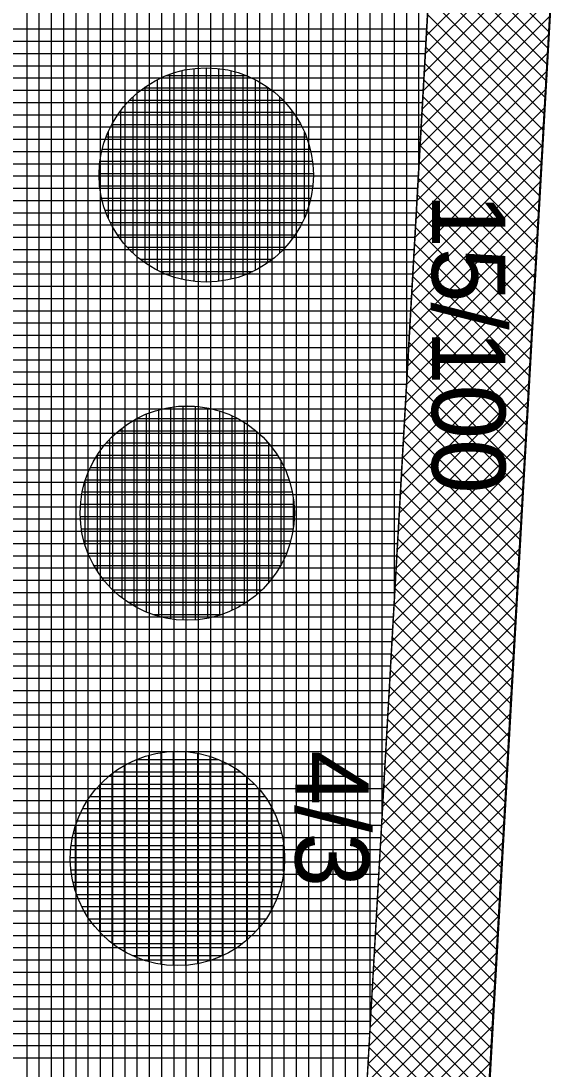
# Model space of a CAD drawing. Extents: x -565346 to -564154, y -1097386 to -1095620.
# Drawn here: x -564288.69 to -564280.07, y -1097074.77 to -1097057.66 of the extents above; entities that cross this region are included whole.
import ezdxf

# ---------------------------------------------------------------- set-up
doc = ezdxf.new("R2010")
doc.units = 0
for name, color, linetype in [('Vrstva 13', 7, 'Continuous'), ('Vrstva 40', 7, 'Continuous'), ('Vrstva 41', 7, 'Continuous'), ('Vrstva 42', 7, 'Continuous'), ('Vrstva 43', 7, 'Continuous'), ('Vrstva 44', 7, 'Continuous')]:
    doc.layers.add(name, color=color, linetype=linetype)

msp = doc.modelspace()

# ---------------------------------------------------------------- linework, layer by layer
at = {"layer": 'Vrstva 13'}
msp.add_line((-564277.71, -1097016.43), (-564284.61, -1097137.94), dxfattribs=at)
at = {"layer": 'Vrstva 41'}
msp.add_lwpolyline([(-564272.899, -1096931.51), (-564274.888, -1096931.397), (-564286.791, -1097141.059), (-564284.798, -1097141.172)], close=True, dxfattribs=at)
at = {"layer": 'Vrstva 42'}
for p, q in [((-564279.952, -1097055.781), (-564282.07, -1097057.899)), ((-564281.959, -1097055.946), (-564280.068, -1097057.836)), ((-564279.969, -1097056.08), (-564282.087, -1097058.198)), ((-564281.974, -1097056.213), (-564280.084, -1097058.104)), ((-564279.986, -1097056.38), (-564282.104, -1097058.498)), ((-564281.989, -1097056.481), (-564280.099, -1097058.371)), ((-564280.003, -1097056.68), (-564282.121, -1097058.798)), ((-564282.004, -1097056.748), (-564280.114, -1097058.639)), ((-564280.02, -1097056.98), (-564282.138, -1097059.098)), ((-564282.02, -1097057.016), (-564280.129, -1097058.907)), ((-564280.037, -1097057.28), (-564282.155, -1097059.398)), ((-564282.035, -1097057.284), (-564280.144, -1097059.174)), ((-564280.054, -1097057.58), (-564282.172, -1097059.698)), ((-564282.05, -1097057.551), (-564280.16, -1097059.442)), ((-564280.071, -1097057.88), (-564282.189, -1097059.998)), ((-564282.065, -1097057.819), (-564280.175, -1097059.71)), ((-564280.088, -1097058.179), (-564282.206, -1097060.298)), ((-564282.08, -1097058.087), (-564280.19, -1097059.977)), ((-564282.096, -1097058.354), (-564280.205, -1097060.245)), ((-564280.105, -1097058.479), (-564282.223, -1097060.597)), ((-564282.111, -1097058.622), (-564280.22, -1097060.513)), ((-564280.122, -1097058.779), (-564282.24, -1097060.897)), ((-564282.126, -1097058.89), (-564280.235, -1097060.78)), ((-564280.139, -1097059.079), (-564282.257, -1097061.197)), ((-564282.141, -1097059.157), (-564280.251, -1097061.048)), ((-564280.156, -1097059.379), (-564282.274, -1097061.497)), ((-564282.156, -1097059.425), (-564280.266, -1097061.316)), ((-564280.173, -1097059.679), (-564282.291, -1097061.797)), ((-564282.172, -1097059.693), (-564280.281, -1097061.583)), ((-564280.19, -1097059.979), (-564282.308, -1097062.097)), ((-564282.187, -1097059.96), (-564280.296, -1097061.851)), ((-564282.202, -1097060.228), (-564280.311, -1097062.119)), ((-564280.207, -1097060.278), (-564282.325, -1097062.397)), ((-564280.224, -1097060.578), (-564282.342, -1097062.696)), ((-564282.217, -1097060.496), (-564280.327, -1097062.386)), ((-564282.232, -1097060.763), (-564280.342, -1097062.654)), ((-564280.241, -1097060.878), (-564282.359, -1097062.996)), ((-564282.248, -1097061.031), (-564280.357, -1097062.921)), ((-564280.258, -1097061.178), (-564282.376, -1097063.296)), ((-564282.263, -1097061.298), (-564280.372, -1097063.189)), ((-564280.275, -1097061.478), (-564282.393, -1097063.596)), ((-564282.278, -1097061.566), (-564280.387, -1097063.457)), ((-564280.292, -1097061.778), (-564282.41, -1097063.896)), ((-564282.293, -1097061.834), (-564280.403, -1097063.724)), ((-564280.309, -1097062.078), (-564282.427, -1097064.196)), ((-564282.308, -1097062.101), (-564280.418, -1097063.992)), ((-564280.326, -1097062.377), (-564282.444, -1097064.496)), ((-564282.324, -1097062.369), (-564280.433, -1097064.26)), ((-564282.339, -1097062.637), (-564280.448, -1097064.527)), ((-564280.343, -1097062.677), (-564282.461, -1097064.796)), ((-564280.36, -1097062.977), (-564282.478, -1097065.095)), ((-564282.354, -1097062.904), (-564280.463, -1097064.795)), ((-564282.369, -1097063.172), (-564280.478, -1097065.063)), ((-564280.377, -1097063.277), (-564282.495, -1097065.395)), ((-564282.384, -1097063.44), (-564280.494, -1097065.33)), ((-564280.394, -1097063.577), (-564282.512, -1097065.695)), ((-564282.4, -1097063.707), (-564280.509, -1097065.598)), ((-564280.411, -1097063.877), (-564282.529, -1097065.995)), ((-564282.415, -1097063.975), (-564280.524, -1097065.866)), ((-564280.428, -1097064.177), (-564282.546, -1097066.295)), ((-564282.43, -1097064.243), (-564280.539, -1097066.133)), ((-564280.445, -1097064.476), (-564282.563, -1097066.595)), ((-564282.445, -1097064.51), (-564280.554, -1097066.401)), ((-564280.462, -1097064.776), (-564282.581, -1097066.895)), ((-564282.46, -1097064.778), (-564280.57, -1097066.669)), ((-564282.476, -1097065.046), (-564280.585, -1097066.936)), ((-564280.479, -1097065.076), (-564282.598, -1097067.194)), ((-564280.496, -1097065.376), (-564282.615, -1097067.494)), ((-564282.491, -1097065.313), (-564280.6, -1097067.204)), ((-564282.506, -1097065.581), (-564280.615, -1097067.472)), ((-564280.513, -1097065.676), (-564282.632, -1097067.794)), ((-564282.521, -1097065.849), (-564280.63, -1097067.739)), ((-564280.53, -1097065.976), (-564282.649, -1097068.094)), ((-564282.536, -1097066.116), (-564280.646, -1097068.007)), ((-564280.547, -1097066.276), (-564282.666, -1097068.394)), ((-564282.552, -1097066.384), (-564280.661, -1097068.275)), ((-564280.564, -1097066.575), (-564282.683, -1097068.694)), ((-564282.567, -1097066.651), (-564280.676, -1097068.542)), ((-564280.581, -1097066.875), (-564282.7, -1097068.994)), ((-564282.582, -1097066.919), (-564280.691, -1097068.81)), ((-564280.598, -1097067.175), (-564282.717, -1097069.294)), ((-564282.597, -1097067.187), (-564280.706, -1097069.078)), ((-564282.612, -1097067.454), (-564280.722, -1097069.345)), ((-564280.615, -1097067.475), (-564282.734, -1097069.593)), ((-564280.632, -1097067.775), (-564282.751, -1097069.893)), ((-564282.627, -1097067.722), (-564280.737, -1097069.613)), ((-564280.649, -1097068.075), (-564282.768, -1097070.193)), ((-564282.643, -1097067.99), (-564280.752, -1097069.88)), ((-564282.658, -1097068.257), (-564280.767, -1097070.148)), ((-564280.666, -1097068.375), (-564282.785, -1097070.493)), ((-564282.673, -1097068.525), (-564280.782, -1097070.416)), ((-564280.683, -1097068.675), (-564282.802, -1097070.793)), ((-564282.688, -1097068.793), (-564280.797, -1097070.683)), ((-564280.7, -1097068.974), (-564282.819, -1097071.093)), ((-564282.703, -1097069.06), (-564280.813, -1097070.951)), ((-564280.717, -1097069.274), (-564282.836, -1097071.393)), ((-564282.719, -1097069.328), (-564280.828, -1097071.219)), ((-564280.735, -1097069.574), (-564282.853, -1097071.692)), ((-564282.734, -1097069.596), (-564280.843, -1097071.486)), ((-564280.752, -1097069.874), (-564282.87, -1097071.992)), ((-564282.749, -1097069.863), (-564280.858, -1097071.754)), ((-564280.769, -1097070.174), (-564282.887, -1097072.292)), ((-564282.764, -1097070.131), (-564280.873, -1097072.022)), ((-564280.786, -1097070.474), (-564282.904, -1097072.592)), ((-564282.779, -1097070.399), (-564280.889, -1097072.289)), ((-564282.795, -1097070.666), (-564280.904, -1097072.557)), ((-564280.803, -1097070.774), (-564282.921, -1097072.892)), ((-564282.81, -1097070.934), (-564280.919, -1097072.825)), ((-564280.82, -1097071.073), (-564282.938, -1097073.192)), ((-564282.825, -1097071.201), (-564280.934, -1097073.092)), ((-564280.837, -1097071.373), (-564282.955, -1097073.492)), ((-564282.84, -1097071.469), (-564280.949, -1097073.36)), ((-564280.854, -1097071.673), (-564282.972, -1097073.792)), ((-564282.855, -1097071.737), (-564280.965, -1097073.628)), ((-564280.871, -1097071.973), (-564282.989, -1097074.091)), ((-564282.871, -1097072.004), (-564280.98, -1097073.895)), ((-564280.888, -1097072.273), (-564283.006, -1097074.391)), ((-564282.886, -1097072.272), (-564280.995, -1097074.163)), ((-564280.905, -1097072.573), (-564283.023, -1097074.691)), ((-564282.901, -1097072.54), (-564281.01, -1097074.431)), ((-564280.922, -1097072.873), (-564283.04, -1097074.991)), ((-564282.916, -1097072.807), (-564281.025, -1097074.698)), ((-564282.931, -1097073.075), (-564281.041, -1097074.966)), ((-564280.939, -1097073.172), (-564283.057, -1097075.291)), ((-564282.947, -1097073.343), (-564281.056, -1097075.234)), ((-564280.956, -1097073.472), (-564283.074, -1097075.591)), ((-564282.962, -1097073.61), (-564281.071, -1097075.501)), ((-564280.973, -1097073.772), (-564283.091, -1097075.891)), ((-564282.977, -1097073.878), (-564281.086, -1097075.769)), ((-564280.99, -1097074.072), (-564283.108, -1097076.19)), ((-564282.992, -1097074.146), (-564281.101, -1097076.036)), ((-564281.007, -1097074.372), (-564283.125, -1097076.49)), ((-564283.007, -1097074.413), (-564281.116, -1097076.304)), ((-564281.024, -1097074.672), (-564283.142, -1097076.79)), ((-564283.023, -1097074.681), (-564281.132, -1097076.572))]:
    msp.add_line(p, q, dxfattribs=at)
at = {"layer": 'Vrstva 43'}
for p, q in [((-564282.19, -1097060.016), (-564282.19, -1096906.123)), ((-564282.39, -1097063.539), (-564282.39, -1096931.271)), ((-564282.59, -1097067.062), (-564282.59, -1096934.791)), ((-564282.79, -1097070.585), (-564282.79, -1096938.311)), ((-564282.99, -1097074.107), (-564282.99, -1096941.831)), ((-564283.19, -1097077.63), (-564283.19, -1096945.351)), ((-564283.39, -1097081.153), (-564283.39, -1096948.871)), ((-564283.59, -1097084.676), (-564283.59, -1096952.391)), ((-564283.79, -1097088.199), (-564283.79, -1096955.91)), ((-564283.99, -1097091.722), (-564283.99, -1096959.43)), ((-564284.19, -1097095.244), (-564284.19, -1096962.95)), ((-564284.39, -1097098.767), (-564284.39, -1096966.47)), ((-564284.59, -1097102.29), (-564284.59, -1096969.99)), ((-564284.79, -1097105.813), (-564284.79, -1096973.51)), ((-564284.99, -1097109.336), (-564284.99, -1096977.03)), ((-564285.19, -1097112.859), (-564285.19, -1096980.55)), ((-564285.39, -1097116.382), (-564285.39, -1096984.069)), ((-564285.59, -1097119.904), (-564285.59, -1096987.589)), ((-564285.79, -1097123.427), (-564285.79, -1096991.109)), ((-564285.99, -1097126.95), (-564285.99, -1096994.629)), ((-564286.19, -1097130.473), (-564286.19, -1096998.149)), ((-564286.39, -1097133.996), (-564286.39, -1097001.669)), ((-564286.59, -1097137.519), (-564286.59, -1097005.189)), ((-564286.79, -1097141.041), (-564286.79, -1097008.709)), ((-564286.99, -1097151.064), (-564286.99, -1097012.229)), ((-564287.19, -1097151.053), (-564287.19, -1097015.748)), ((-564287.39, -1097151.606), (-564287.39, -1097019.268)), ((-564287.59, -1097155.126), (-564287.59, -1097022.788)), ((-564287.79, -1097158.646), (-564287.79, -1097026.308)), ((-564287.99, -1097162.166), (-564287.99, -1097029.828)), ((-564288.19, -1097165.686), (-564288.19, -1097033.348)), ((-564288.39, -1097169.206), (-564288.39, -1097036.868)), ((-564288.59, -1097172.726), (-564288.59, -1097040.388)), ((-564289.579, -1097057.79), (-564282.064, -1097057.79)), ((-564289.59, -1097057.99), (-564282.075, -1097057.99)), ((-564289.602, -1097058.19), (-564282.086, -1097058.19)), ((-564289.613, -1097058.39), (-564282.098, -1097058.39)), ((-564289.624, -1097058.59), (-564282.109, -1097058.59)), ((-564289.636, -1097058.79), (-564282.12, -1097058.79)), ((-564289.647, -1097058.99), (-564282.132, -1097058.99)), ((-564289.658, -1097059.19), (-564282.143, -1097059.19)), ((-564289.67, -1097059.39), (-564282.154, -1097059.39)), ((-564289.681, -1097059.59), (-564282.166, -1097059.59)), ((-564289.692, -1097059.79), (-564282.177, -1097059.79)), ((-564289.704, -1097059.99), (-564282.189, -1097059.99)), ((-564289.715, -1097060.19), (-564282.2, -1097060.19)), ((-564289.727, -1097060.39), (-564282.211, -1097060.39)), ((-564289.738, -1097060.59), (-564282.223, -1097060.59)), ((-564289.749, -1097060.79), (-564282.234, -1097060.79)), ((-564289.761, -1097060.99), (-564282.245, -1097060.99)), ((-564289.772, -1097061.19), (-564282.257, -1097061.19)), ((-564289.783, -1097061.39), (-564282.268, -1097061.39)), ((-564289.795, -1097061.59), (-564282.279, -1097061.59)), ((-564289.806, -1097061.79), (-564282.291, -1097061.79)), ((-564289.817, -1097061.99), (-564282.302, -1097061.99)), ((-564289.829, -1097062.19), (-564282.313, -1097062.19)), ((-564289.84, -1097062.39), (-564282.325, -1097062.39)), ((-564289.852, -1097062.59), (-564282.336, -1097062.59)), ((-564289.863, -1097062.79), (-564282.347, -1097062.79)), ((-564289.874, -1097062.99), (-564282.359, -1097062.99)), ((-564289.886, -1097063.19), (-564282.37, -1097063.19)), ((-564289.897, -1097063.39), (-564282.382, -1097063.39)), ((-564289.908, -1097063.59), (-564282.393, -1097063.59)), ((-564289.92, -1097063.79), (-564282.404, -1097063.79)), ((-564289.931, -1097063.99), (-564282.416, -1097063.99)), ((-564289.942, -1097064.19), (-564282.427, -1097064.19)), ((-564289.954, -1097064.39), (-564282.438, -1097064.39)), ((-564289.965, -1097064.59), (-564282.45, -1097064.59)), ((-564289.977, -1097064.79), (-564282.461, -1097064.79)), ((-564289.988, -1097064.99), (-564282.472, -1097064.99)), ((-564289.999, -1097065.19), (-564282.484, -1097065.19)), ((-564290.011, -1097065.39), (-564282.495, -1097065.39)), ((-564290.022, -1097065.59), (-564282.506, -1097065.59)), ((-564290.033, -1097065.79), (-564282.518, -1097065.79)), ((-564290.045, -1097065.99), (-564282.529, -1097065.99)), ((-564290.056, -1097066.19), (-564282.541, -1097066.19)), ((-564290.067, -1097066.39), (-564282.552, -1097066.39)), ((-564290.079, -1097066.59), (-564282.563, -1097066.59)), ((-564290.09, -1097066.79), (-564282.575, -1097066.79)), ((-564290.102, -1097066.99), (-564282.586, -1097066.99)), ((-564290.113, -1097067.19), (-564282.597, -1097067.19)), ((-564290.124, -1097067.39), (-564282.609, -1097067.39)), ((-564290.136, -1097067.59), (-564282.62, -1097067.59)), ((-564290.147, -1097067.79), (-564282.631, -1097067.79)), ((-564290.158, -1097067.99), (-564282.643, -1097067.99)), ((-564290.17, -1097068.19), (-564282.654, -1097068.19)), ((-564290.181, -1097068.39), (-564282.665, -1097068.39)), ((-564290.192, -1097068.59), (-564282.677, -1097068.59)), ((-564290.204, -1097068.79), (-564282.688, -1097068.79)), ((-564290.215, -1097068.99), (-564282.699, -1097068.99)), ((-564290.227, -1097069.19), (-564282.711, -1097069.19)), ((-564290.238, -1097069.39), (-564282.722, -1097069.39)), ((-564290.249, -1097069.59), (-564282.734, -1097069.59)), ((-564290.261, -1097069.79), (-564282.745, -1097069.79)), ((-564290.272, -1097069.99), (-564282.756, -1097069.99)), ((-564290.283, -1097070.19), (-564282.768, -1097070.19)), ((-564290.295, -1097070.39), (-564282.779, -1097070.39)), ((-564290.306, -1097070.59), (-564282.79, -1097070.59)), ((-564290.317, -1097070.79), (-564282.802, -1097070.79)), ((-564290.329, -1097070.99), (-564282.813, -1097070.99)), ((-564290.34, -1097071.19), (-564282.824, -1097071.19)), ((-564290.352, -1097071.39), (-564282.836, -1097071.39)), ((-564290.363, -1097071.59), (-564282.847, -1097071.59)), ((-564290.374, -1097071.79), (-564282.858, -1097071.79)), ((-564290.386, -1097071.99), (-564282.87, -1097071.99)), ((-564290.397, -1097072.19), (-564282.881, -1097072.19)), ((-564290.408, -1097072.39), (-564282.892, -1097072.39)), ((-564290.42, -1097072.59), (-564282.904, -1097072.59)), ((-564290.431, -1097072.79), (-564282.915, -1097072.79)), ((-564290.442, -1097072.99), (-564282.927, -1097072.99)), ((-564290.454, -1097073.19), (-564282.938, -1097073.19)), ((-564290.465, -1097073.39), (-564282.949, -1097073.39)), ((-564290.477, -1097073.59), (-564282.961, -1097073.59)), ((-564290.488, -1097073.79), (-564282.972, -1097073.79)), ((-564290.499, -1097073.99), (-564282.983, -1097073.99)), ((-564290.511, -1097074.19), (-564282.995, -1097074.19)), ((-564290.522, -1097074.39), (-564283.006, -1097074.39)), ((-564290.533, -1097074.59), (-564283.017, -1097074.59))]:
    msp.add_line(p, q, dxfattribs=at)
msp.add_lwpolyline([(-564283.37, -1096906.18), (-564284.87, -1096930.83), (-564282.373, -1096930.972), (-564294.286, -1097140.634), (-564296.782, -1097140.492), (-564297.42, -1097150.37), (-564294.347, -1097150.646), (-564303.226, -1097307.04), (-564304.096, -1097322.37), (-564304.399, -1097332.838), (-564302.848, -1097333.175), (-564297.082, -1097322.329), (-564293.197, -1097253.877), (-564289.027, -1097180.417), (-564287.358, -1097151.043), (-564285.364, -1097151.156), (-564284.798, -1097141.172), (-564286.791, -1097141.059), (-564274.888, -1096931.397), (-564272.899, -1096931.51), (-564271.475, -1096906.55)], dxfattribs=at)
at = {"layer": 'Vrstva 44'}
for p, q in [((-564286.314, -1097058.55), (-564285.015, -1097058.55)), ((-564286.26, -1097061.817), (-564286.26, -1097058.53)), ((-564286.06, -1097061.878), (-564286.06, -1097058.471)), ((-564285.86, -1097061.912), (-564285.86, -1097058.437)), ((-564285.66, -1097061.922), (-564285.66, -1097058.425)), ((-564285.46, -1097061.91), (-564285.46, -1097058.437)), ((-564285.26, -1097061.875), (-564285.26, -1097058.473)), ((-564285.06, -1097061.816), (-564285.06, -1097058.534)), ((-564286.66, -1097061.611), (-564286.66, -1097058.737)), ((-564286.46, -1097061.732), (-564286.46, -1097058.616)), ((-564284.86, -1097061.726), (-564284.86, -1097058.621)), ((-564286.86, -1097061.45), (-564286.86, -1097058.896)), ((-564286.678, -1097058.75), (-564284.65, -1097058.75)), ((-564284.66, -1097061.605), (-564284.66, -1097058.743)), ((-564284.46, -1097061.442), (-564284.46, -1097058.906)), ((-564286.912, -1097058.95), (-564284.415, -1097058.95)), ((-564287.083, -1097059.15), (-564284.247, -1097059.15)), ((-564287.06, -1097061.227), (-564287.06, -1097059.12)), ((-564284.26, -1097061.218), (-564284.26, -1097059.133)), ((-564287.206, -1097059.35), (-564284.121, -1097059.35)), ((-564287.298, -1097059.55), (-564284.031, -1097059.55)), ((-564287.26, -1097060.892), (-564287.26, -1097059.458)), ((-564284.06, -1097060.868), (-564284.06, -1097059.475)), ((-564287.362, -1097059.75), (-564283.968, -1097059.75)), ((-564287.398, -1097059.95), (-564283.929, -1097059.95)), ((-564287.412, -1097060.15), (-564283.915, -1097060.15)), ((-564287.403, -1097060.35), (-564283.925, -1097060.35)), ((-564287.372, -1097060.55), (-564283.957, -1097060.55)), ((-564287.316, -1097060.75), (-564284.013, -1097060.75)), ((-564287.231, -1097060.95), (-564284.096, -1097060.95)), ((-564287.115, -1097061.15), (-564284.214, -1097061.15)), ((-564286.958, -1097061.35), (-564284.368, -1097061.35)), ((-564286.745, -1097061.55), (-564284.585, -1097061.55)), ((-564286.421, -1097061.75), (-564284.903, -1097061.75)), ((-564286.44, -1097067.38), (-564286.44, -1097064.007)), ((-564286.24, -1097067.422), (-564286.24, -1097063.966)), ((-564286.118, -1097063.95), (-564285.856, -1097063.95)), ((-564286.04, -1097067.442), (-564286.04, -1097063.947)), ((-564285.84, -1097067.438), (-564285.84, -1097063.951)), ((-564285.64, -1097067.41), (-564285.64, -1097063.977)), ((-564285.44, -1097067.358), (-564285.44, -1097064.028)), ((-564286.84, -1097067.213), (-564286.84, -1097064.175)), ((-564286.795, -1097064.15), (-564285.151, -1097064.15)), ((-564286.64, -1097067.312), (-564286.64, -1097064.077)), ((-564285.24, -1097067.281), (-564285.24, -1097064.108)), ((-564287.092, -1097064.35), (-564284.855, -1097064.35)), ((-564287.04, -1097067.081), (-564287.04, -1097064.306)), ((-564285.04, -1097067.172), (-564285.04, -1097064.216)), ((-564284.84, -1097067.024), (-564284.84, -1097064.363)), ((-564287.297, -1097064.55), (-564284.651, -1097064.55)), ((-564287.24, -1097066.9), (-564287.24, -1097064.488)), ((-564284.64, -1097066.824), (-564284.64, -1097064.562)), ((-564287.445, -1097064.75), (-564284.503, -1097064.75)), ((-564287.44, -1097066.646), (-564287.44, -1097064.742)), ((-564284.44, -1097066.532), (-564284.44, -1097064.853)), ((-564287.558, -1097064.95), (-564284.392, -1097064.95)), ((-564287.64, -1097066.226), (-564287.64, -1097065.164)), ((-564287.636, -1097065.15), (-564284.311, -1097065.15)), ((-564287.688, -1097065.35), (-564284.26, -1097065.35)), ((-564287.717, -1097065.55), (-564284.232, -1097065.55)), ((-564284.24, -1097065.914), (-564284.24, -1097065.465)), ((-564287.723, -1097065.75), (-564284.227, -1097065.75)), ((-564287.705, -1097065.95), (-564284.244, -1097065.95)), ((-564287.662, -1097066.15), (-564284.285, -1097066.15)), ((-564287.595, -1097066.35), (-564284.354, -1097066.35)), ((-564287.5, -1097066.55), (-564284.45, -1097066.55)), ((-564287.367, -1097066.75), (-564284.579, -1097066.75)), ((-564287.192, -1097066.95), (-564284.758, -1097066.95)), ((-564286.943, -1097067.15), (-564285.007, -1097067.15)), ((-564286.534, -1097067.35), (-564285.413, -1097067.35)), ((-564286.6, -1097073.02), (-564286.6, -1097069.647)), ((-564286.4, -1097073.062), (-564286.4, -1097069.606)), ((-564286.2, -1097073.082), (-564286.2, -1097069.587)), ((-564286, -1097073.078), (-564286, -1097069.591)), ((-564285.8, -1097073.05), (-564285.8, -1097069.617)), ((-564285.6, -1097072.998), (-564285.6, -1097069.668)), ((-564287, -1097072.853), (-564287, -1097069.815)), ((-564286.806, -1097069.72), (-564285.458, -1097069.72)), ((-564286.8, -1097072.952), (-564286.8, -1097069.717)), ((-564285.4, -1097072.921), (-564285.4, -1097069.748)), ((-564285.2, -1097072.812), (-564285.2, -1097069.856)), ((-564287.2, -1097072.721), (-564287.2, -1097069.946)), ((-564287.163, -1097069.92), (-564285.106, -1097069.92)), ((-564285, -1097072.664), (-564285, -1097070.003)), ((-564287.4, -1097072.54), (-564287.4, -1097070.128)), ((-564287.392, -1097070.12), (-564284.876, -1097070.12)), ((-564284.8, -1097072.464), (-564284.8, -1097070.202)), ((-564287.56, -1097070.32), (-564284.709, -1097070.32)), ((-564287.681, -1097070.52), (-564284.587, -1097070.52)), ((-564287.6, -1097072.286), (-564287.6, -1097070.382)), ((-564284.6, -1097072.172), (-564284.6, -1097070.493)), ((-564287.8, -1097071.866), (-564287.8, -1097070.804)), ((-564287.772, -1097070.72), (-564284.498, -1097070.72)), ((-564287.834, -1097070.92), (-564284.435, -1097070.92)), ((-564287.869, -1097071.12), (-564284.397, -1097071.12)), ((-564284.4, -1097071.554), (-564284.4, -1097071.105)), ((-564287.882, -1097071.32), (-564284.385, -1097071.32)), ((-564287.873, -1097071.52), (-564284.396, -1097071.52)), ((-564287.84, -1097071.72), (-564284.429, -1097071.72)), ((-564287.782, -1097071.92), (-564284.486, -1097071.92)), ((-564287.696, -1097072.12), (-564284.572, -1097072.12)), ((-564287.579, -1097072.32), (-564284.691, -1097072.32)), ((-564287.418, -1097072.52), (-564284.848, -1097072.52)), ((-564287.201, -1097072.72), (-564285.067, -1097072.72)), ((-564286.869, -1097072.92), (-564285.397, -1097072.92))]:
    msp.add_line(p, q, dxfattribs=at)
for centre in [(-564285.664, -1097060.174), (-564285.974, -1097065.694), (-564286.134, -1097071.334)]:
    msp.add_circle(centre, 1.75, dxfattribs=at)

# ---------------------------------------------------------------- texts
at = {"layer": 'Vrstva 40'}
for s, p in [('15/100', (-564281.98, -1097060.47)), ('4/3', (-564284.21, -1097069.57))]:
    msp.add_text(s, height=1.2, rotation=270, dxfattribs=at).set_placement(p)

doc.saveas('drawing.dxf')
